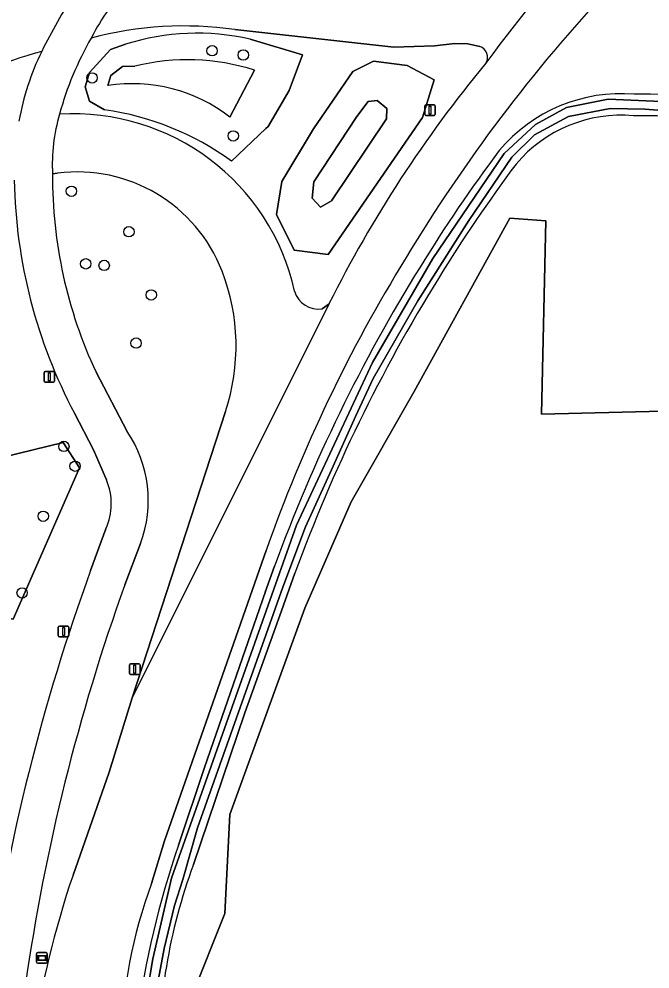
# Model space of a CAD drawing. Extents: x 154324 to 155744, y 382937 to 384188.
# Drawn here: x 155020 to 155079.5, y 383822.2 to 383911.8 of the extents above; entities that cross this region are included whole.
import ezdxf

# ---------------------------------------------------------------- set-up
doc = ezdxf.new("R2010")
doc.units = 0
for name, color, linetype in [('IMGEO_Berm_groen', 7, 'Continuous'), ('IMGEO_Boom', 7, 'Continuous'), ('IMGEO_Fietspad_gesloten', 7, 'Continuous'), ('IMGEO_Gemengd_bos', 7, 'Continuous'), ('IMGEO_Grasland_overig', 7, 'Continuous'), ('IMGEO_Groenvoorziening', 7, 'Continuous'), ('IMGEO_Informatiebord', 7, 'Continuous'), ('IMGEO_Lichtmast', 7, 'Continuous'), ('IMGEO_Loofbos', 7, 'Continuous'), ('IMGEO_Meer_plas_ven_vijver', 7, 'Continuous'), ('IMGEO_Oever', 7, 'Continuous'), ('IMGEO_Rijbaan_lokaal_gesloten', 7, 'Continuous'), ('IMGEO_Rijbaan_regionaal_gesloten', 7, 'Continuous'), ('IMGEO_Waterloop', 7, 'Continuous')]:
    doc.layers.add(name, color=color, linetype=linetype)

msp = doc.modelspace()

# ---------------------------------------------------------------- linework, layer by layer
at = {"layer": 'IMGEO_Berm_groen'}
for points in [[(155023.592, 383897.239), (155023.13, 383897.183)], [(155027.242, 383878.475), (155030.174, 383872.9)], [(155025.068, 383831.083), (155028.469, 383840.771), (155030.63, 383847.788), (155039.44, 383874.796)], [(155031.437, 383862.338), (155029.949, 383858.443)]]:
    msp.add_lwpolyline(points, dxfattribs=at)
for centre, radius, start, end in [((155066.504, 383896.911), 43.375, 179.64039, 205.15248), ((155025.499, 383882.751), 14.613, 21.0479, 97.49732), ((155021.024, 383880.978), 19.426, 341.44273, 21.18661), ((155020.579, 383866.396), 11.591, 339.50686, 34.1312), ((155210.029, 383793.629), 191.389, 160.20529, 171.8567), ((155112.774, 383801.258), 92.638, 161.2191, 181.41836)]:
    msp.add_arc(centre, radius, start, end, dxfattribs=at)
at = {"layer": 'IMGEO_Boom'}
for centre in [(155038.183, 383908.794), (155041.134, 383908.393), (155026.857, 383906.232), (155040.187, 383900.763), (155024.914, 383895.55), (155030.344, 383891.735), (155026.264, 383888.704), (155028.003, 383888.559), (155032.447, 383885.767), (155031.014, 383881.238), (155024.201, 383871.49), (155025.255, 383869.626), (155022.255, 383864.904), (155020.259, 383857.681)]:
    msp.add_circle(centre, 0.489, dxfattribs=at)
at = {"layer": 'IMGEO_Fietspad_gesloten'}
for points in [[(155030.174, 383872.9), (155027.242, 383878.475)], [(155025.201, 383874.616), (155027.011, 383871.178), (155028.215, 383868.331)], [(155028.152, 383863.726), (155026.723, 383859.782)], [(155029.949, 383858.443), (155031.437, 383862.338)]]:
    msp.add_lwpolyline(points, dxfattribs=at)
for centre, radius, start, end in [((155043.525, 383901.585), 18.738, 133.95246, 153.35649), ((155078.96, 383880.358), 63.541, 147.75722, 153.47906), ((155053.016, 383894.881), 30.277, 150.06854, 164.83558), ((155044.541, 383897.786), 24.963, 153.99505, 169.90595), ((155039.871, 383898.055), 16.764, 163.55566, 182.98325), ((155066.504, 383896.911), 43.375, 179.64039, 205.15248), ((155068.256, 383897.466), 48.743, 181.03851, 207.95634), ((155020.579, 383866.396), 11.591, 339.50686, 34.1312), ((155023.061, 383866.099), 5.617, 335.01286, 23.41953), ((155205.608, 383794.513), 190.42, 159.9547, 171.93294), ((155210.029, 383793.629), 191.389, 160.20529, 171.8567)]:
    msp.add_arc(centre, radius, start, end, dxfattribs=at)
at = {"layer": 'IMGEO_Gemengd_bos'}
for points in [[(155063.456, 383909.196), (155062.31, 383909.433), (155061.099, 383909.48), (155059.186, 383909.269), (155055.329, 383909.135), (155040.346, 383910.789)], [(155028.589, 383908.916), (155030.004, 383909.406)], [(155041.781, 383909.889), (155046.716, 383908.402), (155045.47, 383905.049), (155043.465, 383901.667), (155043.251, 383901.462), (155040.023, 383898.384)], [(155028.039, 383903.229), (155026.625, 383904.031), (155026.212, 383905.398), (155026.629, 383906.734), (155028.589, 383908.916)], [(155048.572, 383884.468), (155049.22, 383884.935)]]:
    msp.add_lwpolyline(points, dxfattribs=at)
msp.add_lwpolyline([(155051.477, 383906.822), (155053.433, 383907.824), (155056.584, 383907.399), (155059.159, 383906.042), (155058.053, 383902.501), (155049.151, 383889.579), (155045.931, 383889.983), (155044.266, 383893.353), (155044.775, 383896.475), (155047.755, 383901.418)], close=True, dxfattribs=at)
for centre, radius, start, end in [((155035.528, 383877.073), 34.058, 81.86765, 104.88903), ((155036.791, 383887.741), 22.703, 77.30276, 107.39426), ((155053.016, 383894.881), 30.277, 150.06854, 164.83558), ((155063.126, 383908.184), 1.064, 328.20164, 71.95748), ((155155.382, 383831.809), 118.713, 140.31028, 153.41575), ((155024.312, 383876.767), 26.723, 53.99106, 81.98305), ((155025.12, 383881.475), 21.368, 12.53734, 93.56023), ((155048.208, 383886.761), 2.322, 196.2064, 279.03147)]:
    msp.add_arc(centre, radius, start, end, dxfattribs=at)
at = {"layer": 'IMGEO_Grasland_overig'}
msp.add_arc((155035.883, 383863.15), 52.209, 101.78776, 129.9101, dxfattribs=at)
at = {"layer": 'IMGEO_Groenvoorziening'}
for points in [[(155030.004, 383909.406), (155028.589, 383908.916)], [(155040.023, 383898.384), (155043.251, 383901.462), (155043.465, 383901.667), (155045.47, 383905.049), (155046.716, 383908.402), (155041.781, 383909.889)], [(155028.589, 383908.916), (155026.629, 383906.734), (155026.212, 383905.398), (155026.625, 383904.031), (155028.039, 383903.229)], [(155028.341, 383905.506), (155028.638, 383906.447), (155029.734, 383907.311)], [(155029.734, 383907.311), (155030.91, 383907.347)], [(155042.178, 383906.97), (155039.858, 383902.543)], [(155084.251, 383794.137), (155073.153, 383783.839), (155061.366, 383785.706), (155053.996, 383795.853), (155046.342, 383796.369), (155036.089, 383805.763), (155035.546, 383816.503), (155036.271, 383819.669), (155039.403, 383827.447), (155039.849, 383836.788), (155046.95, 383856.233), (155051.313, 383866.25), (155057.267, 383876.682), (155066.292, 383893.017), (155069.682, 383892.751), (155069.285, 383874.529), (155080.692, 383874.827)], [(155028.215, 383868.331), (155027.011, 383871.178), (155025.201, 383874.616)], [(155026.723, 383859.782), (155028.152, 383863.726)], [(155043.298, 383861.689), (155033.693, 383834.314), (155032.472, 383830.269)], [(155035.004, 383833.89), (155037.473, 383841.229), (155043.234, 383857.809), (155043.194, 383857.738), (155044.083, 383860.202)], [(155046.01, 383859.549), (155044.73, 383855.989), (155041.267, 383846.372), (155036.438, 383832.081)]]:
    msp.add_lwpolyline(points, dxfattribs=at)
for points in [[(155051.477, 383906.822), (155047.755, 383901.418), (155044.775, 383896.475), (155044.266, 383893.353), (155045.931, 383889.983), (155049.151, 383889.579), (155058.053, 383902.501), (155059.159, 383906.042), (155056.584, 383907.399), (155053.433, 383907.824)], [(155052.908, 383904.012), (155053.766, 383904.093), (155054.684, 383903.341), (155054.648, 383902.381), (155049.463, 383894.637), (155048.419, 383894.036), (155047.636, 383894.886), (155047.8, 383896.44), (155051.848, 383902.608)], [(155025.672, 383869.465), (155019.414, 383855.191), (155016.999, 383855.716), (155014.751, 383862.196), (155017.019, 383870.138), (155024.143, 383871.87)]]:
    msp.add_lwpolyline(points, close=True, dxfattribs=at)
for centre, radius, start, end in [((155187.044, 383810.524), 152.473, 136.89093, 148.8934), ((155036.791, 383887.741), 22.703, 77.30276, 107.39426), ((155033.989, 383865.166), 45.157, 105.25864, 134.4224), ((155044.541, 383897.786), 24.963, 153.99505, 169.90595), ((155035.865, 383886.874), 21.065, 72.56146, 103.60601), ((155030.676, 383890.716), 14.973, 52.17433, 98.97025), ((155076.796, 383889.72), 15.027, 85.29242, 140.01878), ((155078.678, 383858.331), 46.371, 75.80155, 90.802), ((155024.312, 383876.767), 26.723, 53.99106, 81.98305), ((155076.793, 383889.726), 12.989, 84.85524, 139.79007), ((155078.677, 383858.301), 44.367, 75.80952, 90.92795), ((155180.636, 383812.877), 144.183, 143.13557, 148.41448), ((155181.166, 383812.52), 142.788, 143.17113, 148.40561), ((155068.256, 383897.466), 48.743, 181.03851, 207.95634), ((155177.654, 383814.42), 142.428, 148.28418, 160.61733), ((155188.484, 383807.326), 153.777, 148.18415, 159.88854), ((155188.491, 383807.325), 151.75, 148.18377, 159.87035), ((155023.061, 383866.099), 5.617, 335.01286, 23.41953), ((155205.608, 383794.513), 190.42, 159.9547, 171.93294), ((155120.802, 383804.784), 90.601, 161.26091, 172.00946), ((155084.937, 383813.983), 51.766, 159.53597, 181.58696), ((155074.66, 383814.46), 45.052, 159.45751, 179.08176)]:
    msp.add_arc(centre, radius, start, end, dxfattribs=at)
at = {"layer": 'IMGEO_Informatiebord'}
for p, q in [((155021.629, 383822.866), (155021.629, 383823.666)), ((155021.629, 383823.666), (155021.629, 383822.866)), ((155021.729, 383823.766), (155022.519, 383823.766)), ((155022.519, 383823.766), (155021.729, 383823.766)), ((155022.619, 383823.666), (155022.619, 383822.866)), ((155022.619, 383822.866), (155022.619, 383823.666)), ((155022.519, 383822.766), (155021.729, 383822.766)), ((155021.729, 383822.766), (155022.519, 383822.766))]:
    msp.add_line(p, q, dxfattribs=at)
for points in [[(155021.73, 383823.498), (155022.518, 383823.498), (155022.518, 383823.034), (155021.73, 383823.034), (155021.73, 383823.498)], [(155021.795, 383823.433), (155021.795, 383823.099), (155022.453, 383823.099), (155022.453, 383823.433), (155021.795, 383823.433)]]:
    msp.add_lwpolyline(points, dxfattribs=at)
for centre, start, end in [((155021.729, 383823.666), 90, 180), ((155021.729, 383823.666), 90, 180), ((155022.519, 383823.666), 0, 90), ((155022.519, 383823.666), 360, 90), ((155021.729, 383822.866), 180, 270), ((155021.729, 383822.866), 180, 270), ((155022.519, 383822.866), 270, 0), ((155022.519, 383822.866), 270, 0)]:
    msp.add_arc(centre, 0.1, start, end, dxfattribs=at)
at = {"layer": 'IMGEO_Lichtmast'}
for p, q in [((155058.251, 383902.794), (155058.251, 383903.594)), ((155058.251, 383903.594), (155058.251, 383902.794)), ((155058.351, 383903.694), (155059.141, 383903.694)), ((155059.141, 383903.694), (155058.351, 383903.694)), ((155059.241, 383903.594), (155059.241, 383902.794)), ((155059.241, 383902.794), (155059.241, 383903.594)), ((155059.141, 383902.694), (155058.351, 383902.694)), ((155058.351, 383902.694), (155059.141, 383902.694)), ((155022.325, 383877.655), (155022.325, 383878.455)), ((155022.325, 383878.455), (155022.325, 383877.655)), ((155022.425, 383878.555), (155023.215, 383878.555)), ((155023.215, 383878.555), (155022.425, 383878.555)), ((155023.315, 383878.455), (155023.315, 383877.655)), ((155023.315, 383877.655), (155023.315, 383878.455)), ((155023.215, 383877.555), (155022.425, 383877.555)), ((155022.425, 383877.555), (155023.215, 383877.555)), ((155023.675, 383853.65), (155023.675, 383854.45)), ((155023.675, 383854.45), (155023.675, 383853.65)), ((155023.775, 383854.55), (155024.565, 383854.55)), ((155024.565, 383854.55), (155023.775, 383854.55)), ((155024.665, 383854.45), (155024.665, 383853.65)), ((155024.665, 383853.65), (155024.665, 383854.45)), ((155024.565, 383853.55), (155023.775, 383853.55)), ((155023.775, 383853.55), (155024.565, 383853.55)), ((155030.396, 383850.088), (155030.396, 383850.888)), ((155030.396, 383850.888), (155030.396, 383850.088)), ((155030.496, 383850.988), (155031.286, 383850.988)), ((155031.286, 383850.988), (155030.496, 383850.988)), ((155031.386, 383850.888), (155031.386, 383850.088)), ((155031.386, 383850.088), (155031.386, 383850.888)), ((155031.286, 383849.988), (155030.496, 383849.988)), ((155030.496, 383849.988), (155031.286, 383849.988))]:
    msp.add_line(p, q, dxfattribs=at)
for points in [[(155058.671, 383903.569), (155058.821, 383903.569), (155058.821, 383902.819), (155058.671, 383902.819), (155058.671, 383903.569)], [(155022.745, 383878.43), (155022.895, 383878.43), (155022.895, 383877.68), (155022.745, 383877.68), (155022.745, 383878.43)], [(155024.095, 383854.425), (155024.245, 383854.425), (155024.245, 383853.675), (155024.095, 383853.675), (155024.095, 383854.425)], [(155030.816, 383850.863), (155030.966, 383850.863), (155030.966, 383850.113), (155030.816, 383850.113), (155030.816, 383850.863)]]:
    msp.add_lwpolyline(points, dxfattribs=at)
for centre, start, end in [((155058.351, 383903.594), 90, 180), ((155058.351, 383903.594), 90, 180), ((155059.141, 383903.594), 0, 90), ((155059.141, 383903.594), 360, 90), ((155058.351, 383902.794), 180, 270), ((155058.351, 383902.794), 180, 270), ((155059.141, 383902.794), 270, 0), ((155059.141, 383902.794), 270, 0), ((155022.425, 383878.455), 90, 180), ((155022.425, 383878.455), 90, 180), ((155023.215, 383878.455), 0, 90), ((155023.215, 383878.455), 360, 90), ((155022.425, 383877.655), 180, 270), ((155022.425, 383877.655), 180, 270), ((155023.215, 383877.655), 270, 0), ((155023.215, 383877.655), 270, 0), ((155023.775, 383854.45), 90, 180), ((155023.775, 383854.45), 90, 180), ((155024.565, 383854.45), 0, 90), ((155024.565, 383854.45), 360, 90), ((155023.775, 383853.65), 180, 270), ((155023.775, 383853.65), 180, 270), ((155024.565, 383853.65), 270, 0), ((155024.565, 383853.65), 270, 0), ((155030.496, 383850.888), 90, 180), ((155030.496, 383850.888), 90, 180), ((155031.286, 383850.888), 0, 90), ((155031.286, 383850.888), 360, 90), ((155030.496, 383850.088), 180, 270), ((155030.496, 383850.088), 180, 270), ((155031.286, 383850.088), 270, 0), ((155031.286, 383850.088), 270, 0)]:
    msp.add_arc(centre, 0.1, start, end, dxfattribs=at)
at = {"layer": 'IMGEO_Loofbos'}
msp.add_lwpolyline([(155080.692, 383874.827), (155069.285, 383874.529), (155069.682, 383892.751), (155066.292, 383893.017), (155057.267, 383876.682), (155051.313, 383866.25), (155046.95, 383856.233), (155039.849, 383836.788), (155039.403, 383827.447), (155036.271, 383819.669), (155035.546, 383816.503), (155036.089, 383805.763), (155046.342, 383796.369), (155053.996, 383795.853), (155061.366, 383785.706), (155073.153, 383783.839), (155084.251, 383794.137)], dxfattribs=at)
msp.add_lwpolyline([(155025.672, 383869.465), (155024.143, 383871.87), (155017.019, 383870.138), (155014.751, 383862.196), (155016.999, 383855.716), (155019.414, 383855.191)], close=True, dxfattribs=at)
at = {"layer": 'IMGEO_Meer_plas_ven_vijver'}
for points in [[(155029.734, 383907.311), (155028.638, 383906.447), (155028.341, 383905.506)], [(155030.91, 383907.347), (155029.734, 383907.311)], [(155039.858, 383902.543), (155042.178, 383906.97)]]:
    msp.add_lwpolyline(points, dxfattribs=at)
msp.add_lwpolyline([(155052.908, 383904.012), (155051.848, 383902.608), (155047.8, 383896.44), (155047.636, 383894.886), (155048.419, 383894.036), (155049.463, 383894.637), (155054.648, 383902.381), (155054.684, 383903.341), (155053.766, 383904.093)], close=True, dxfattribs=at)
for centre, radius, start, end in [((155035.865, 383886.874), 21.065, 72.56146, 103.60601), ((155030.676, 383890.716), 14.973, 52.17433, 98.97025)]:
    msp.add_arc(centre, radius, start, end, dxfattribs=at)
at = {"layer": 'IMGEO_Oever'}
for points in [[(155031.537, 383816.886), (155032.599, 383823.17), (155034.361, 383830.771), (155046.144, 383864.062), (155053.321, 383879.412), (155059.011, 383889.221), (155065.762, 383899.115), (155068.713, 383901.833), (155071.622, 383903.446), (155075.55, 383904.232), (155082.726, 383903.913)], [(155083.076, 383902.979), (155079.021, 383903.298), (155075.752, 383903.361), (155071.813, 383902.597), (155068.628, 383900.877), (155066.463, 383898.754), (155062.408, 383892.788), (155057.609, 383885.209), (155053.384, 383877.905), (155051.728, 383874.296), (155049.626, 383869.625), (155046.994, 383863.924), (155044.849, 383858.213), (155036.813, 383835.538), (155035.412, 383830.665), (155034.626, 383828.202), (155033.65, 383824.168), (155032.291, 383816.759)], [(155044.083, 383860.202), (155043.194, 383857.738), (155043.234, 383857.809), (155037.473, 383841.229), (155035.004, 383833.89)], [(155036.438, 383832.081), (155041.267, 383846.372), (155044.73, 383855.989), (155046.01, 383859.549)]]:
    msp.add_lwpolyline(points, dxfattribs=at)
for centre, radius, start, end in [((155076.796, 383889.72), 15.027, 85.29242, 140.01878), ((155078.678, 383858.331), 46.371, 75.80155, 90.802), ((155076.793, 383889.726), 12.989, 84.85524, 139.79007), ((155078.677, 383858.301), 44.367, 75.80952, 90.92795), ((155180.636, 383812.877), 144.183, 143.13557, 148.41448), ((155181.166, 383812.52), 142.788, 143.17113, 148.40561), ((155188.484, 383807.326), 153.777, 148.18415, 159.88854), ((155188.491, 383807.325), 151.75, 148.18377, 159.87035), ((155120.802, 383804.784), 90.601, 161.26091, 172.00946), ((155084.937, 383813.983), 51.766, 159.53597, 181.58696)]:
    msp.add_arc(centre, radius, start, end, dxfattribs=at)
at = {"layer": 'IMGEO_Rijbaan_lokaal_gesloten'}
for points in [[(155040.346, 383910.789), (155055.329, 383909.135), (155059.186, 383909.269), (155061.099, 383909.48), (155062.31, 383909.433), (155063.456, 383909.196)], [(155023.13, 383897.183), (155023.592, 383897.239)], [(155039.44, 383874.796), (155030.63, 383847.788), (155049.22, 383884.935), (155048.572, 383884.468)]]:
    msp.add_lwpolyline(points, dxfattribs=at)
for centre, radius, start, end in [((155194.359, 383811.814), 161.755, 118.65764, 143.67883), ((155043.525, 383901.585), 18.738, 133.95246, 153.35649), ((155035.883, 383863.15), 52.209, 101.78776, 129.9101), ((155078.96, 383880.358), 63.541, 147.75722, 153.47906), ((155035.528, 383877.073), 34.058, 81.86765, 104.88903), ((155033.989, 383865.166), 45.157, 105.25864, 134.4224), ((155063.126, 383908.184), 1.064, 328.20164, 71.95748), ((155039.871, 383898.055), 16.764, 163.55566, 182.98325), ((155025.12, 383881.475), 21.368, 12.53734, 93.56023), ((155025.499, 383882.751), 14.613, 21.0479, 97.49732), ((155021.024, 383880.978), 19.426, 341.44273, 21.18661), ((155048.208, 383886.761), 2.322, 196.2064, 279.03147)]:
    msp.add_arc(centre, radius, start, end, dxfattribs=at)
at = {"layer": 'IMGEO_Rijbaan_regionaal_gesloten'}
for points in [[(155049.22, 383884.935), (155030.63, 383847.788), (155028.469, 383840.771), (155025.068, 383831.083)], [(155032.472, 383830.269), (155033.693, 383834.314), (155043.298, 383861.689)]]:
    msp.add_lwpolyline(points, dxfattribs=at)
for centre, radius, start, end in [((155194.359, 383811.814), 161.755, 118.65764, 143.67883), ((155187.044, 383810.524), 152.473, 136.89093, 148.8934), ((155155.382, 383831.809), 118.713, 140.31028, 153.41575), ((155177.654, 383814.42), 142.428, 148.28418, 160.61733), ((155112.774, 383801.258), 92.638, 161.2191, 181.41836), ((155074.66, 383814.46), 45.052, 159.45751, 179.08176)]:
    msp.add_arc(centre, radius, start, end, dxfattribs=at)
at = {"layer": 'IMGEO_Waterloop'}
for points in [[(155082.726, 383903.913), (155075.55, 383904.232), (155071.622, 383903.446), (155068.713, 383901.833), (155065.762, 383899.115), (155059.011, 383889.221), (155053.321, 383879.412), (155046.144, 383864.062), (155034.361, 383830.771), (155032.599, 383823.17), (155031.537, 383816.886)], [(155032.291, 383816.759), (155033.65, 383824.168), (155034.626, 383828.202), (155035.412, 383830.665), (155036.813, 383835.538), (155044.849, 383858.213), (155046.994, 383863.924), (155049.626, 383869.625), (155051.728, 383874.296), (155053.384, 383877.905), (155057.609, 383885.209), (155062.408, 383892.788), (155066.463, 383898.754), (155068.628, 383900.877), (155071.813, 383902.597), (155075.752, 383903.361), (155079.021, 383903.298), (155083.076, 383902.979)]]:
    msp.add_lwpolyline(points, dxfattribs=at)

doc.saveas('drawing.dxf')
